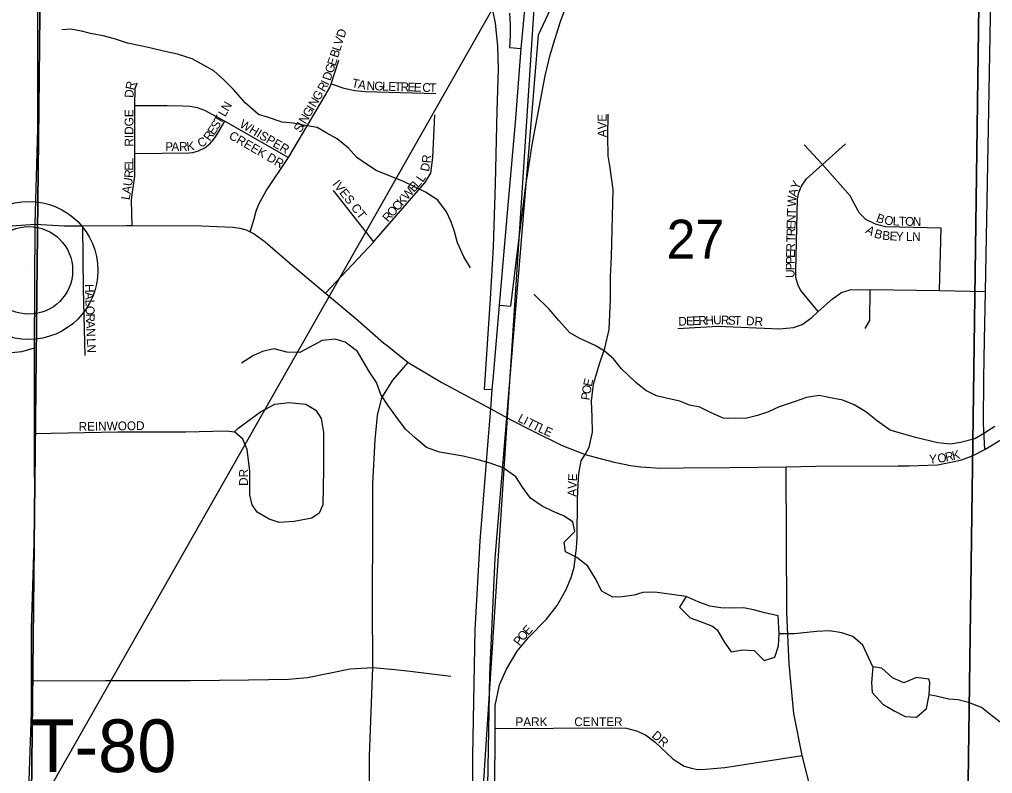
# Model space of a CAD drawing. Extents: x 8.5 to 81.5, y -1.2 to 22.4.
# Drawn here: x 52.191 to 53.24, y 16.85 to 17.663 of the extents above; entities that cross this region are included whole.
import ezdxf

# ---------------------------------------------------------------- set-up
doc = ezdxf.new("R2010")
doc.units = 0
for name, color, linetype in [('GM_X_City_Street', 7, 'Continuous'), ('GM_X_City_Street_Text', 7, 'Continuous'), ('GM_X_Corporation', 7, 'Continuous'), ('GM_X_County_Road', 7, 'Continuous'), ('GM_X_Interchange_Ramps', 7, 'Continuous'), ('GM_X_Interstate_Route', 7, 'Continuous'), ('GM_X_Minor_Lake', 7, 'Continuous'), ('GM_X_Minor_River', 7, 'Continuous'), ('GM_X_Section', 7, 'Continuous'), ('GM_X_Section_Text', 7, 'Continuous'), ('GM_X_Township_Road', 7, 'Continuous'), ('GM_X_Township_Road_Text', 7, 'Continuous'), ('GM_X_Township_Subdivision', 7, 'Continuous'), ('GM_X_Township_Subdivision_Text', 7, 'Continuous'), ('GM_X_Unincorporated', 7, 'Continuous'), ('GM_X_Unincorporated_Location', 7, 'Continuous'), ('SH_Text', 7, 'Continuous')]:
    doc.layers.add(name, color=color, linetype=linetype)

msp = doc.modelspace()

# ---------------------------------------------------------------- linework, layer by layer
at = {"layer": 'GM_X_City_Street'}
for points in [[(53.2314, 17.3176), (53.2323, 17.3702), (53.2356, 17.5465), (53.2376, 17.666), (53.238, 17.7067), (53.2398, 17.7762), (53.24, 17.8144), (53.2331, 17.8978)], [(52.8009, 17.1944), (52.805, 17.2022), (52.8088, 17.2184), (52.8082, 17.2351), (52.8077, 17.2518), (52.8096, 17.2702), (52.8163, 17.292), (52.822, 17.309), (52.8266, 17.329), (52.8282, 17.3616), (52.8282, 17.3859), (52.829, 17.4074), (52.8309, 17.4802), (52.8276, 17.5034), (52.8257, 17.5165), (52.8252, 17.5371), (52.8255, 17.5614)], [(53.0521, 17.3484), (53.0333, 17.371), (53.0302, 17.3767), (53.028, 17.3851), (53.0279, 17.3922), (53.0298, 17.4701), (53.031, 17.4768), (53.0339, 17.4838), (53.0393, 17.4916), (53.0566, 17.507), (53.0814, 17.5293)], [(53.1829, 17.3711), (53.1844, 17.4384), (53.1245, 17.4398), (53.1137, 17.4426), (53.1032, 17.4478), (53.0964, 17.4546), (53.0907, 17.4651), (53.0864, 17.4732), (53.0566, 17.507), (53.0367, 17.5281)], [(52.9005, 17.3302), (52.9439, 17.3326), (53.0103, 17.3298), (53.0254, 17.3312), (53.0348, 17.3345), (53.045, 17.3419), (53.0521, 17.3484), (53.0673, 17.3623), (53.0772, 17.3689), (53.0865, 17.372), (53.1081, 17.3721), (53.1829, 17.3711), (53.2323, 17.3702)], [(53.1026, 17.33), (53.1077, 17.3389), (53.1081, 17.3721)], [(53.2317, 17.1996), (53.2301, 17.2278), (53.2306, 17.2766), (53.2314, 17.3176)], [(52.7101, 17.2375), (52.7208, 17.2316), (52.744, 17.2197), (52.7761, 17.2041), (52.8009, 17.1944), (52.8101, 17.1917), (52.8322, 17.186), (52.8465, 17.1831), (52.8469, 17.183)], [(53.2317, 17.1996), (53.2462, 17.2087), (53.2693, 17.2208), (53.2882, 17.2292), (53.3019, 17.2335), (53.3176, 17.2351), (53.3478, 17.2335), (53.3918, 17.2281), (53.4344, 17.223), (53.4711, 17.2184), (53.5044, 17.2147), (53.5293, 17.2117)], [(52.793, 17.1551), (52.7939, 17.1739), (52.7966, 17.1874), (52.8009, 17.1944)], [(53.1458, 17.182), (53.1496, 17.182), (53.1804, 17.1831), (53.1968, 17.1863), (53.2055, 17.1882), (53.2182, 17.1928), (53.2317, 17.1996)], [(52.8469, 17.183), (52.8608, 17.1812), (52.8818, 17.1796), (52.9069, 17.1798), (52.9568, 17.1804), (53.0175, 17.1812), (53.0493, 17.1817), (53.138, 17.182), (53.1458, 17.182)], [(53.2022, 15.8588), (53.127, 15.9123), (53.1033, 15.9456), (53.0918, 15.9721), (53.0882, 15.999), (53.0882, 16.0513), (53.0815, 16.2652), (53.0819, 16.461), (53.0819, 16.5679), (53.0799, 16.6221), (53.0756, 16.649), (53.0649, 16.7385), (53.0451, 16.8288), (53.0347, 16.87), (53.0257, 16.9151), (53.0206, 16.9685), (53.0182, 17.0235), (53.0175, 17.1812)], [(52.703, 16.7621), (52.7036, 16.8991), (52.7039, 16.9236), (52.7084, 16.946), (52.7159, 16.9629), (52.7276, 16.9822), (52.74, 16.9975), (52.7591, 17.0167), (52.7707, 17.0315), (52.7802, 17.0488), (52.7856, 17.0618), (52.7888, 17.0728), (52.7915, 17.0938), (52.792, 17.1041), (52.7926, 17.1453), (52.793, 17.1551)], [(52.7036, 16.8991), (52.8293, 16.8998), (52.8452, 16.8993), (52.8561, 16.8965), (52.8657, 16.8921), (52.8761, 16.8842), (52.8951, 16.8662), (52.9017, 16.8618), (52.9076, 16.8583), (52.9154, 16.856), (52.9222, 16.8548), (52.9305, 16.855), (52.9515, 16.8568), (53.0347, 16.87)]]:
    msp.add_lwpolyline(points, dxfattribs=at)
at = {"layer": 'GM_X_Corporation'}
msp.add_lwpolyline([(52.8174, 18.3227), (52.8146, 18.1614), (52.8272, 18.0589), (52.8834, 18.0118), (52.9779, 17.9636), (53.0587, 17.9536), (53.0951, 17.9555), (53.2125, 17.974), (53.2218, 17.9722), (53.223, 17.9044), (53.2049, 17.8989), (53.1473, 17.8939), (53.0872, 17.8671), (52.9343, 17.8725), (52.9349, 17.8432), (52.8847, 17.8432), (52.8043, 17.7629), (52.7502, 17.6464), (52.7035, 17.0822), (52.6976, 16.9574), (52.6942, 16.7558)], dxfattribs=at)
at = {"layer": 'GM_X_County_Road'}
for points in [[(52.2003, 16.1532), (52.2003, 16.2526), (52.2003, 16.2626), (52.199, 16.3609), (52.2003, 16.4222), (52.2004, 16.4349), (52.2008, 16.4813), (52.2007, 16.8218), (52.204, 16.9161), (52.204, 16.9504), (52.204, 17.0069), (52.2074, 17.1214), (52.2073, 17.217), (52.2073, 17.3093), (52.2079, 17.4425), (52.2107, 17.5455), (52.2107, 17.712), (52.2092, 17.8004)], [(51.6659, 17.3991), (51.7301, 17.3985), (51.8412, 17.3993), (51.921, 17.3991), (52.0049, 17.402), (52.0273, 17.4039), (52.0437, 17.4074), (52.0637, 17.4123), (52.1049, 17.4247), (52.1432, 17.4352), (52.1731, 17.4401), (52.198, 17.4418)], [(52.198, 17.4418), (52.2079, 17.4425), (52.2393, 17.4408), (52.2591, 17.4408), (52.3064, 17.4414), (52.3123, 17.4414), (52.3872, 17.4407), (52.421, 17.4395), (52.4285, 17.4383), (52.4355, 17.4366), (52.4397, 17.4344), (52.4438, 17.4323), (52.4558, 17.4236), (52.4854, 17.398), (52.5207, 17.3681), (52.5537, 17.3408), (52.5833, 17.3149), (52.5873, 17.3117)], [(52.5873, 17.3117), (52.6101, 17.2935), (52.6461, 17.2718), (52.699, 17.2435), (52.7101, 17.2375)], [(52.5469, 16.2508), (52.547, 16.2649), (52.5478, 16.3566), (52.5484, 16.4219), (52.5487, 16.4669), (52.5508, 16.5193), (52.5568, 16.6074), (52.5596, 16.6533), (52.5649, 16.7285), (52.5685, 16.7919), (52.5684, 16.8692), (52.572, 16.9648), (52.5716, 17.035), (52.5715, 17.0497), (52.572, 17.1033), (52.572, 17.1627), (52.5744, 17.2103), (52.5768, 17.2364), (52.5815, 17.2555), (52.5934, 17.2745), (52.6101, 17.2935)]]:
    msp.add_lwpolyline(points, dxfattribs=at)
at = {"layer": 'GM_X_Interchange_Ramps'}
for points in [[(52.6986, 17.6837), (52.7037, 17.6594), (52.7062, 17.6349), (52.7069, 17.6098), (52.7056, 17.5649), (52.7037, 17.4863), (52.7017, 17.4182), (52.6984, 17.3623), (52.6918, 17.2648), (52.7007, 17.2644)], [(52.7084, 17.3554), (52.7208, 17.3544), (52.728, 17.4136), (52.7369, 17.4843), (52.7441, 17.5303), (52.7575, 17.6025), (52.7631, 17.6252), (52.7684, 17.643), (52.7743, 17.6611), (52.779, 17.6736)], [(52.7193, 17.6701), (52.7201, 17.6579), (52.7198, 17.6453), (52.7191, 17.6331), (52.7319, 17.6319)]]:
    msp.add_lwpolyline(points, dxfattribs=at)
at = {"layer": 'GM_X_Interstate_Route'}
for points in [[(52.6966, 17.2134), (52.699, 17.2435), (52.7007, 17.2644), (52.702, 17.2793), (52.7084, 17.3554), (52.7098, 17.3718), (52.7184, 17.4713), (52.7257, 17.5524), (52.7319, 17.6319), (52.7408, 17.7278), (52.7441, 17.7645), (52.7481, 17.8165), (52.7508, 17.8459), (52.754, 17.8786), (52.7548, 17.8881)], [(52.6796, 16.862), (52.6796, 16.8697), (52.6823, 17.0054), (52.6877, 17.1014), (52.6966, 17.2134)], [(52.6799, 16.6609), (52.6799, 16.6639), (52.6801, 16.7675), (52.6796, 16.862)]]:
    msp.add_lwpolyline(points, dxfattribs=at)
at = {"layer": 'GM_X_Minor_Lake'}
for points in [[(53.0089, 17.0204), (52.9945, 17.0237), (52.9824, 17.027), (52.9714, 17.0291), (52.9578, 17.0287), (52.9471, 17.0289), (52.935, 17.031), (52.9226, 17.0355), (52.9098, 17.0411), (52.9023, 17.0298), (52.9139, 17.0182), (52.924, 17.0145), (52.938, 17.0093)], [(52.938, 17.0093), (52.9429, 17.0054), (52.9506, 16.9923), (52.958, 16.9815), (52.9705, 16.9836), (52.9831, 16.9829), (52.9939, 16.9724), (53.0053, 16.976), (53.009, 16.9881), (53.01, 17.001), (53.0089, 17.0204)], [(53.111, 16.9656), (53.1093, 16.9484), (53.1102, 16.9377), (53.1217, 16.9253), (53.1337, 16.9179), (53.1458, 16.9119), (53.1579, 16.9113), (53.1687, 16.9206), (53.1717, 16.9353), (53.1723, 16.9486)], [(53.1723, 16.9486), (53.1713, 16.9521), (53.158, 16.9538), (53.1442, 16.9481), (53.1322, 16.9536), (53.1206, 16.9641), (53.111, 16.9656)]]:
    msp.add_lwpolyline(points, dxfattribs=at)
at = {"layer": 'GM_X_Minor_River'}
for points in [[(52.677, 17.3955), (52.67, 17.4074), (52.6631, 17.4227), (52.6596, 17.4357), (52.656, 17.446), (52.6512, 17.456), (52.642, 17.4684), (52.6285, 17.477), (52.6161, 17.4834), (52.6044, 17.4889), (52.5923, 17.4937), (52.5754, 17.5005), (52.5649, 17.5072), (52.5548, 17.5146), (52.5458, 17.5247), (52.5335, 17.5348), (52.5222, 17.5408), (52.5117, 17.5467), (52.5011, 17.5488), (52.486, 17.5514), (52.4742, 17.5528), (52.4584, 17.5581), (52.4485, 17.5609), (52.4344, 17.5734), (52.4217, 17.5877), (52.4113, 17.5982), (52.4005, 17.6079), (52.3899, 17.6138), (52.3772, 17.6209), (52.3613, 17.6258), (52.3462, 17.6292), (52.3329, 17.6325), (52.3231, 17.6346), (52.3076, 17.6379), (52.2933, 17.6424), (52.2812, 17.6457), (52.2675, 17.6483), (52.2577, 17.6508), (52.2464, 17.6529), (52.2365, 17.652)], [(53.2423, 17.2245), (53.2304, 17.2168), (53.2208, 17.2113), (53.2055, 17.2074), (53.1945, 17.2054), (53.1808, 17.2068), (53.157, 17.2126), (53.1419, 17.2171), (53.1294, 17.2204), (53.116, 17.2302), (53.1032, 17.2403), (53.0908, 17.2478), (53.0784, 17.253), (53.0671, 17.2551), (53.0531, 17.2581), (53.0393, 17.2557), (53.0271, 17.2514), (53.0099, 17.2457), (52.9984, 17.2402), (52.9865, 17.2363), (52.9751, 17.2335), (52.9625, 17.233), (52.9496, 17.2336), (52.9357, 17.2396), (52.9244, 17.2452), (52.9134, 17.2477), (52.9029, 17.2517), (52.8881, 17.255), (52.8775, 17.2575), (52.8663, 17.2635), (52.8554, 17.2721), (52.8398, 17.2868), (52.8312, 17.2973), (52.8215, 17.3058), (52.8114, 17.3117), (52.7952, 17.3193), (52.7843, 17.3256), (52.7724, 17.3388), (52.762, 17.3511), (52.746, 17.3663), (52.7456, 17.3665)], [(52.7796, 17.0894), (52.7783, 17.0997), (52.7896, 17.1112), (52.7875, 17.1219), (52.7774, 17.1282), (52.7661, 17.133), (52.7544, 17.1385), (52.7417, 17.1471), (52.7332, 17.1591), (52.7262, 17.1703), (52.7123, 17.1801), (52.6983, 17.1849), (52.6855, 17.1886), (52.6692, 17.1924), (52.6545, 17.1949), (52.6439, 17.1967), (52.6299, 17.2019), (52.6176, 17.2124), (52.6071, 17.2218), (52.5968, 17.2357), (52.5879, 17.2476), (52.5805, 17.2592), (52.5758, 17.2718), (52.5688, 17.2826), (52.5629, 17.2926), (52.5552, 17.3053), (52.5421, 17.3154), (52.5312, 17.3187), (52.5174, 17.3171), (52.5032, 17.3098), (52.4933, 17.3043), (52.4792, 17.3046), (52.4656, 17.3083), (52.453, 17.3055), (52.4434, 17.3012), (52.4304, 17.2927)], [(52.9098, 17.0411), (52.876, 17.0459), (52.8631, 17.0455), (52.8536, 17.0426), (52.8406, 17.041), (52.8307, 17.0404), (52.8187, 17.0471), (52.8114, 17.061), (52.8037, 17.074), (52.7917, 17.0834), (52.7796, 17.0894)], [(53.111, 16.9656), (53.1002, 16.9889), (53.0894, 16.9982), (53.0773, 17.0022), (53.064, 17.0044), (53.05, 17.0036), (53.0264, 17.001), (53.01, 17.001)], [(53.3329, 16.8446), (53.3244, 16.8562), (53.3127, 16.8625), (53.3002, 16.8632), (53.2907, 16.8645), (53.2779, 16.8697), (53.269, 16.8797), (53.2631, 16.8909), (53.2527, 16.9021), (53.2389, 16.913), (53.228, 16.9216), (53.2141, 16.9269), (53.2027, 16.9297), (53.1929, 16.9307), (53.1793, 16.9337), (53.1717, 16.9353)]]:
    msp.add_lwpolyline(points, dxfattribs=at)
at = {"layer": 'GM_X_Section'}
for points in [[(51.2117, 17.8427), (52.2149, 17.8371), (52.2034, 16.7602), (51.2044, 16.7664)], [(52.2149, 17.8371), (53.2272, 17.8352), (53.2124, 16.7633), (52.2034, 16.7602)], [(53.2272, 17.8352), (53.8577, 17.8286), (53.5892, 17.2463), (53.4956, 16.8769), (53.5096, 16.7596), (53.2124, 16.7633)]]:
    msp.add_lwpolyline(points, close=True, dxfattribs=at)
at = {"layer": 'GM_X_Township_Road'}
msp.add_lwpolyline([(52.204, 16.9504), (52.284, 16.9508), (52.3755, 16.9508), (52.4378, 16.9514), (52.4809, 16.9521), (52.5014, 16.954), (52.5476, 16.9631), (52.572, 16.9648), (52.5955, 16.9626), (52.6121, 16.9606), (52.6558, 16.9553)], dxfattribs=at)
at = {"layer": 'GM_X_Township_Subdivision'}
for points in [[(52.4397, 17.4344), (52.4439, 17.4485), (52.4459, 17.4552), (52.4459, 17.456), (52.4494, 17.465), (52.4569, 17.4787), (52.4808, 17.5146), (52.5205, 17.5815), (52.5255, 17.59), (52.527, 17.594), (52.5353, 17.6194)], [(52.3123, 17.4414), (52.3118, 17.468), (52.3126, 17.4747), (52.3143, 17.4869), (52.3153, 17.4944), (52.3153, 17.4987), (52.3154, 17.5189), (52.3155, 17.5706), (52.3156, 17.589), (52.3178, 17.595)], [(52.527, 17.594), (52.5407, 17.5893), (52.5527, 17.5868), (52.5635, 17.5858), (52.6398, 17.5834)], [(52.3155, 17.5706), (52.3503, 17.5706), (52.367, 17.5703), (52.375, 17.5698), (52.3825, 17.5683), (52.3905, 17.5656), (52.4122, 17.5536), (52.4808, 17.5146)], [(52.5207, 17.3681), (52.5731, 17.4237), (52.5735, 17.4243), (52.6281, 17.4872), (52.6344, 17.4977), (52.6365, 17.5145), (52.6386, 17.5607)], [(52.3154, 17.5189), (52.374, 17.5194), (52.3777, 17.5199), (52.384, 17.5219), (52.3907, 17.5249), (52.3962, 17.5291), (52.4009, 17.5346), (52.4049, 17.5409), (52.4122, 17.5536)], [(52.5731, 17.4237), (52.5294, 17.4789)], [(52.2618, 17.3012), (52.26, 17.3727), (52.2591, 17.4408)], [(52.154, 17.302), (52.175, 17.3035), (52.1934, 17.3053), (52.2073, 17.3093)], [(52.2073, 17.217), (52.2971, 17.2189), (52.3704, 17.2189), (52.4138, 17.2198), (52.4228, 17.2189), (52.4265, 17.2225), (52.4509, 17.2405), (52.4663, 17.2487), (52.4817, 17.2505), (52.4998, 17.2487), (52.5106, 17.2423), (52.5161, 17.2333), (52.5188, 17.2179), (52.5188, 17.1781), (52.5179, 17.1401), (52.5142, 17.1311), (52.5061, 17.1256), (52.4871, 17.122), (52.4708, 17.1211), (52.46, 17.1248), (52.4473, 17.132), (52.4419, 17.1401), (52.4392, 17.151), (52.4392, 17.1763), (52.4364, 17.1998), (52.4319, 17.2107), (52.4229, 17.2188)]]:
    msp.add_lwpolyline(points, dxfattribs=at)
at = {"layer": 'GM_X_Unincorporated'}
for radius in [0.0744, 0.0472]:
    msp.add_circle((52.2011, 17.3928), radius, dxfattribs=at)
at = {"layer": 'GM_X_Unincorporated_Location'}
msp.add_line((52.2011, 17.3928), (52.2011, 17.3928), dxfattribs=at)
at = {"layer": 'SH_Text'}
msp.add_lwpolyline([(52.7512, 17.7635), (52.6752, 16.6003), (52.0904, 16.6003)], close=True, dxfattribs=at)

# ---------------------------------------------------------------- texts
at = {"layer": 'GM_X_City_Street_Text'}
for s, rotation, p in [('AVE', 90, (52.8238, 17.5363)), ('Y', 65.7423, (53.0304, 17.4792)), ('A', 75.4389, (53.0285, 17.4715)), ('W', 86.753, (53.028, 17.4612)), ('T', 88.8012, (53.0278, 17.4521)), ('E', 88.8012, (53.0274, 17.4371)), ('N', 88.776, (53.0276, 17.4438)), ('B', 340.8509, (53.1137, 17.4455)), ('O', 351.7259, (53.1227, 17.4426)), ('L', 358.9781, (53.1323, 17.4413)), ('T', 358.8253, (53.1389, 17.4412)), ('O', 358.7979, (53.1456, 17.441)), ('N', 358.8218, (53.1539, 17.4408)), ('R', 88.7615, (53.0273, 17.4296)), ('A', 329.9623, (53.1022, 17.4337)), ('B', 343.5578, (53.1116, 17.4286)), ('B', 354.0746, (53.1207, 17.4261)), ('E', 357.3138, (53.1287, 17.4253)), ('Y', 358.6979, (53.1356, 17.425)), ('L', 358.8897, (53.1465, 17.4247)), ('N', 358.8853, (53.1532, 17.4246)), ('T', 88.8012, (53.0271, 17.423)), ('E', 88.8012, (53.0268, 17.4063)), ('R', 88.7858, (53.0269, 17.413)), ('P', 88.7707, (53.0267, 17.3996)), ('U', 88.776, (53.0263, 17.3846)), ('P', 88.8012, (53.0265, 17.3929)), ('D', 2.2085, (52.9014, 17.3331)), ('E', 2.2131, (52.9097, 17.3334)), ('E', 2.2273, (52.9164, 17.3337)), ('R', 2.2101, (52.923, 17.334)), ('H', 2.2085, (52.9305, 17.3342)), ('U', 0.6776, (52.9388, 17.3346)), ('R', 358.3239, (52.947, 17.3347)), ('S', 358.1691, (52.9545, 17.3344)), ('T', 358.1418, (52.9612, 17.3342)), ('DR', 356.989, (52.974, 17.3339)), ('E', 76.772, (52.8077, 17.267)), ('O', 81.5978, (52.8065, 17.259)), ('P', 81.6111, (52.8055, 17.2524)), ('L', 332.384, (52.7273, 17.2304)), ('I', 332.4269, (52.7332, 17.2273)), ('T', 332.6104, (52.7369, 17.2254)), ('T', 334.3895, (52.7431, 17.2222)), ('L', 335.4856, (52.7493, 17.2192)), ('E', 335.5818, (52.7554, 17.2164)), ('Y', 1.7271, (53.1715, 17.1848)), ('O', 9.8092, (53.1813, 17.1852)), ('R', 11.5406, (53.1898, 17.1867)), ('K', 13.0702, (53.1974, 17.1882)), ('E', 87.4036, (52.7918, 17.1654)), ('V', 87.6168, (52.7915, 17.1571)), ('A', 89.0382, (52.7913, 17.1488)), ('O', 50.6814, (52.7341, 16.9926)), ('E', 46.1203, (52.7392, 16.9989)), ('P', 52.2448, (52.73, 16.9874)), ('PARK', 0, (52.7256, 16.9015)), ('CENTER', 0, (52.789, 16.9015)), ('DR', 319.0806, (52.8718, 16.8902))]:
    msp.add_text(s, height=0.00947, rotation=rotation, dxfattribs=at).set_placement(p)
at = {"layer": 'GM_X_Section_Text'}
msp.add_text('27', height=0.04186, rotation=0, dxfattribs=at).set_placement((52.8885, 17.4056))
at = {"layer": 'GM_X_Township_Road_Text'}
msp.add_text('T-80', height=0.05682, rotation=0, dxfattribs=at).set_placement((52.204, 16.8519))
at = {"layer": 'GM_X_Township_Subdivision_Text'}
for s, rotation, p in [('V', 72.2836, (52.5385, 17.6349)), ('D', 72.2914, (52.5411, 17.6428)), ('L', 72.2647, (52.5365, 17.6285)), ('E', 72.2907, (52.5314, 17.6126)), ('B', 72.3039, (52.5342, 17.6214)), ('G', 72.2914, (52.5289, 17.6047)), ('D', 71.0944, (52.5261, 17.5966)), ('R', 75.9461, (52.3141, 17.5866)), ('R', 59.751, (52.5197, 17.5845)), ('I', 64.6754, (52.5239, 17.5917)), ('T', 347.6934, (52.5485, 17.5906)), ('A', 349.3183, (52.5553, 17.5891)), ('N', 357.1781, (52.5649, 17.5874)), ('G', 358.2363, (52.5734, 17.587)), ('L', 358.2237, (52.5818, 17.5867)), ('E', 358.2096, (52.5884, 17.5865)), ('T', 358.2096, (52.5951, 17.5863)), ('R', 358.2242, (52.6017, 17.5861)), ('E', 358.2235, (52.6092, 17.5859)), ('E', 358.2345, (52.6159, 17.5856)), ('C', 358.2242, (52.6251, 17.5854)), ('T', 358.2235, (52.6326, 17.5851)), ('D', 87.4421, (52.3138, 17.5787)), ('G', 59.7373, (52.5142, 17.5751)), ('N', 60.1006, (52.416, 17.5635)), ('I', 59.7184, (52.5079, 17.5643)), ('N', 59.7638, (52.51, 17.5679)), ('RIDGE', 90, (52.3138, 17.5263)), ('T', 60.1201, (52.4081, 17.5498)), ('L', 60.1094, (52.4126, 17.5577)), ('N', 59.7373, (52.4995, 17.5499)), ('G', 59.7373, (52.5037, 17.5571)), ('E', 56.7527, (52.4007, 17.5379)), ('S', 59.4741, (52.4046, 17.5439)), ('WHISPER', 329.6767, (52.4274, 17.5479)), ('S', 59.7298, (52.4941, 17.5406)), ('I', 59.7489, (52.4974, 17.5463)), ('R', 54.689, (52.3962, 17.5315)), ('CREEK DR', 330.0453, (52.4159, 17.5354)), ('P', 0.7377, (52.3482, 17.5215)), ('A', 0.7479, (52.3548, 17.5215)), ('R', 0.7529, (52.3631, 17.5216)), ('K', 6.244, (52.3716, 17.5218)), ('C', 28.1693, (52.386, 17.5248)), ('L', 89.9956, (52.3138, 17.5071)), ('E', 89.9073, (52.3138, 17.5004)), ('D', 78.1653, (52.6321, 17.4988)), ('R', 84.6725, (52.634, 17.5081)), ('R', 86.558, (52.3134, 17.4923)), ('U', 81.2239, (52.312, 17.4831)), ('IVES CT', 307.9693, (52.5279, 17.4858)), ('E', 49.1941, (52.6162, 17.4764)), ('L', 49.2118, (52.6206, 17.4814)), ('L', 54.8118, (52.6256, 17.4872)), ('A', 81.2161, (52.3107, 17.4749)), ('W', 49.1999, (52.6091, 17.4681)), ('L', 81.2248, (52.3097, 17.4683)), ('C', 49.1933, (52.5988, 17.4562)), ('K', 49.2133, (52.6037, 17.4618)), ('R', 49.1933, (52.5884, 17.4442)), ('O', 49.2133, (52.5933, 17.4499)), ('H', 270.9618, (52.2616, 17.378)), ('A', 271.9314, (52.2617, 17.3695)), ('L', 272.0522, (52.262, 17.3611)), ('O', 272.0548, (52.2622, 17.3544)), ('R', 272.0402, (52.2625, 17.3461)), ('A', 272.0329, (52.2628, 17.3386)), ('N', 272.0557, (52.2631, 17.3303)), ('L', 272.0522, (52.2635, 17.3195)), ('N', 272.0329, (52.2637, 17.3128)), ('REINWOOD', 0.7534, (52.2548, 17.2198)), ('DR', 90, (52.4372, 17.1605))]:
    msp.add_text(s, height=0.00947, rotation=rotation, dxfattribs=at).set_placement(p)

doc.saveas('drawing.dxf')
